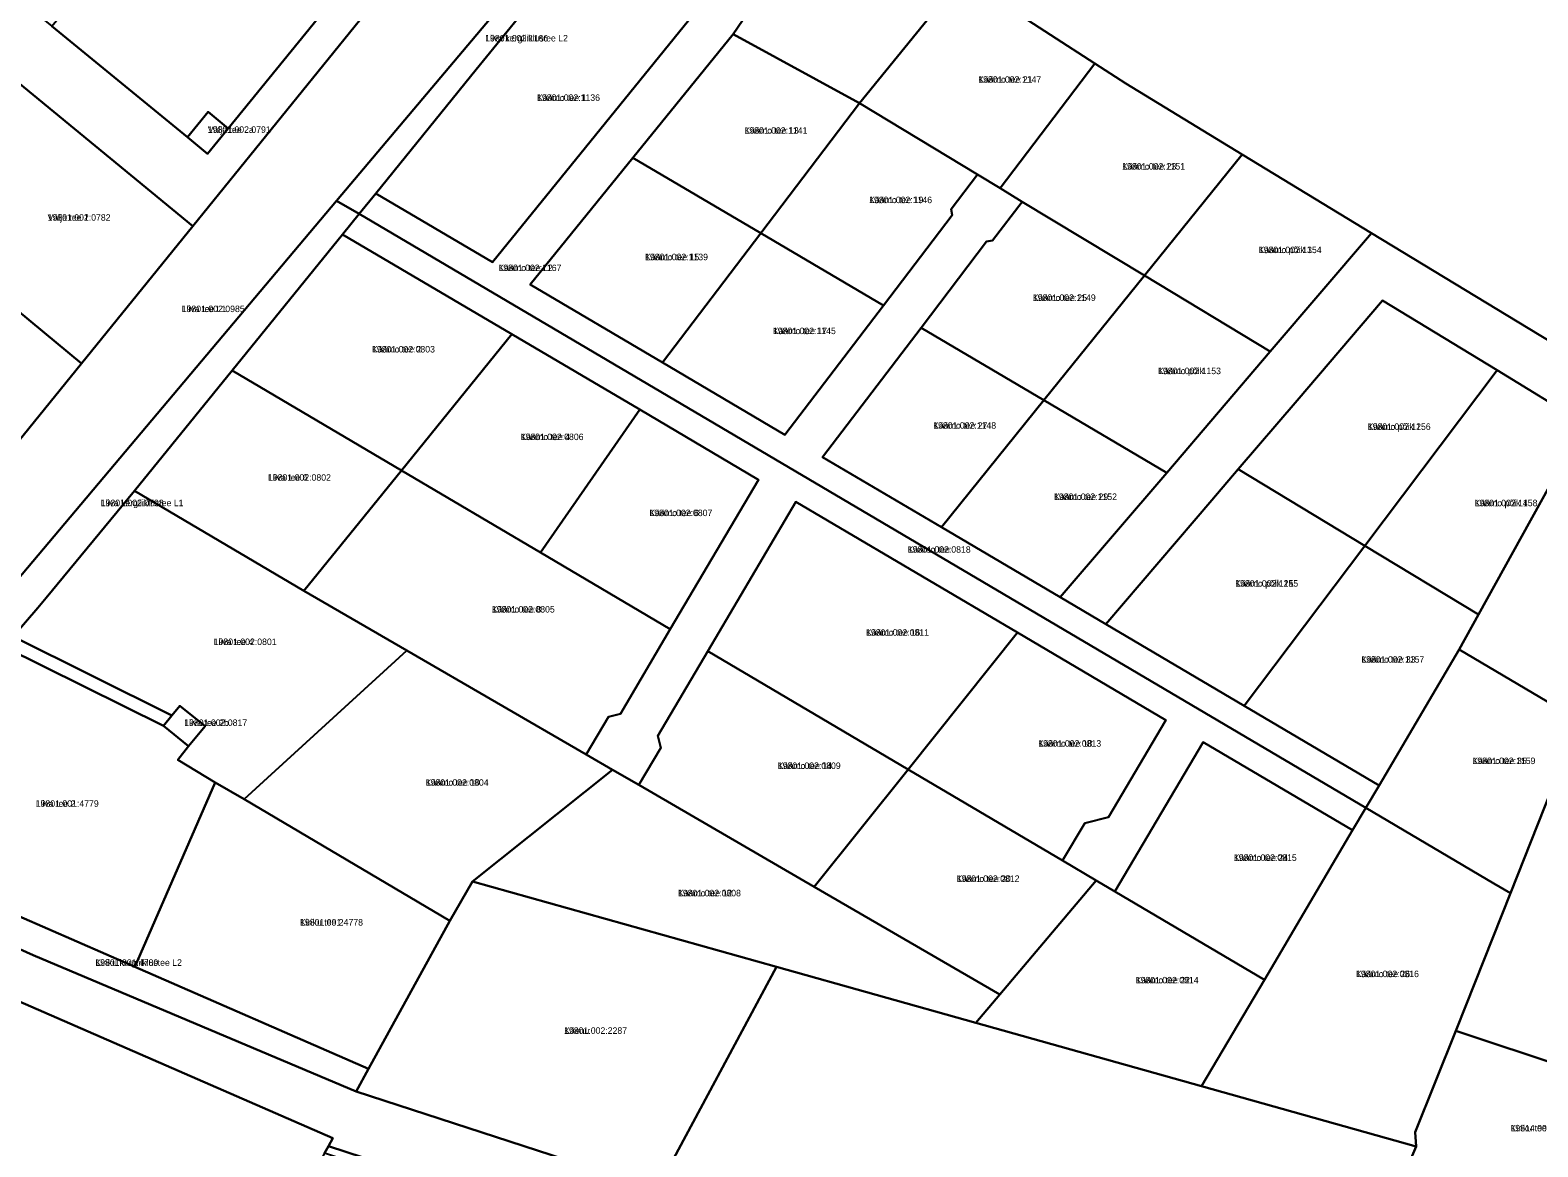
# Model space of a CAD drawing. Extents: x 516875 to 535633, y 6574491 to 6593094.
# Drawn here: x 533499.3 to 533846.9, y 6586841.1 to 6587098.5 of the extents above; entities that cross this region are included whole.
import ezdxf

# ---------------------------------------------------------------- set-up
doc = ezdxf.new("R2010")
doc.units = 0
for name, color, linetype in [('L_AADRESS', 7, 'Continuous'), ('PIIR', 7, 'Continuous'), ('TUNNUS', 7, 'Continuous')]:
    doc.layers.add(name, color=color, linetype=linetype)

msp = doc.modelspace()

# ---------------------------------------------------------------- linework, layer by layer
at = {"layer": 'PIIR'}
for points in [[(533801.47, 6587249.09), (533801.93, 6587248.68), (533832.5, 6587231.96), (533834.31, 6587230.94), (533882.11, 6587173.22), (533918.54, 6587129.23), (533924.6, 6587122.15), (533887.67, 6587018.98), (533882.91, 6587006.65), (533877.9, 6587009.7), (533844.62, 6587029.83), (533808.54, 6587051.7), (533778.74, 6587069.85), (533751.91, 6587086.19), (533744.77, 6587090.82), (533714.09, 6587110.74), (533712.24, 6587111.94), (533715.1, 6587117.18), (533728.61, 6587141.94), (533747.53, 6587176.62), (533760.02, 6587199.5), (533762.99, 6587203.06), (533782.25, 6587226.08)], [(533546.56, 6587236), (533618.86, 6587151.73), (533633.72, 6587151.35), (533634.45, 6587139.32), (533634.65, 6587135.95), (533569.99, 6587059.21), (533456.06, 6586923.98), (533443.25, 6586908.53), (533433.94, 6586917.41), (533440.95, 6586924.76), (533456.49, 6586943.11), (533460.44, 6586947.63), (533474.02, 6586963.2), (533489.79, 6586981.7), (533488.17, 6586993.32), (533511.15, 6587021.65), (533536.86, 6587053.36), (533576.59, 6587102.36), (533602.59, 6587134.42), (533568.14, 6587177.84), (533534.19, 6587220.64)], [(533501.35, 6587179.89), (533506.03, 6587176.01), (533468.08, 6587128.86), (533504.37, 6587099.45), (533535.61, 6587073.85), (533540.26, 6587070.03), (533544.98, 6587075.87), (533570.65, 6587107.45), (533576.59, 6587102.36), (533536.86, 6587053.36), (533495.26, 6587087.54), (533458.64, 6587117.2), (533429.58, 6587081.14), (533421.14, 6587070.59), (533416.41, 6587074.48)], [(533634.45, 6587139.32), (533635.54, 6587137.93), (533638.48, 6587134.23), (533626.89, 6587119.93), (533623.57, 6587115.84), (533602.16, 6587089.43), (533578.99, 6587060.86), (533575.17, 6587056.15), (533569.99, 6587059.21), (533634.65, 6587135.95)], [(533535.13, 6587137.03), (533570.65, 6587107.45), (533544.98, 6587075.87), (533540.34, 6587079.68), (533535.61, 6587073.85), (533504.37, 6587099.45)], [(533680.62, 6587125.79), (533706.11, 6587114.62), (533712.24, 6587111.94), (533714.09, 6587110.74), (533690.52, 6587081.66), (533661.42, 6587097.61)], [(533626.89, 6587119.93), (533653.39, 6587103.58), (533605.88, 6587045), (533578.99, 6587060.86), (533602.16, 6587089.43), (533623.57, 6587115.84)], [(533714.09, 6587110.74), (533744.77, 6587090.82), (533722.9, 6587062.08), (533717.71, 6587065.22), (533690.52, 6587081.66)], [(533661.42, 6587097.61), (533690.52, 6587081.66), (533667.74, 6587051.7), (533638.29, 6587069.08)], [(533744.77, 6587090.82), (533751.91, 6587086.19), (533778.74, 6587069.85), (533756.21, 6587041.93), (533728.03, 6587058.97), (533722.9, 6587062.08)], [(533495.26, 6587087.54), (533536.86, 6587053.36), (533511.15, 6587021.65), (533469.79, 6587055.92)], [(533540.34, 6587079.68), (533544.98, 6587075.87), (533540.26, 6587070.03), (533535.61, 6587073.85)], [(533690.52, 6587081.66), (533717.71, 6587065.22), (533711.65, 6587057.26), (533711.84, 6587055.86), (533696.01, 6587035.02), (533667.74, 6587051.7)], [(533638.29, 6587069.08), (533667.74, 6587051.7), (533645.07, 6587021.87), (533614.59, 6587039.86)], [(533778.74, 6587069.85), (533808.54, 6587051.7), (533785.2, 6587024.4), (533756.21, 6587041.93)], [(533456.06, 6586923.98), (533569.99, 6587059.21), (533575.17, 6587056.15), (533571.35, 6587051.44), (533545.88, 6587020.03), (533523.4, 6586992.31), (533503.05, 6586967.63), (533501.1, 6586965.34), (533495.4, 6586958.7), (533532.03, 6586940.5), (533530.08, 6586938.12), (533493.38, 6586956.36), (533456.48, 6586913.35)], [(533728.03, 6587058.97), (533756.21, 6587041.93), (533733, 6587013.19), (533704.69, 6587029.89), (533719.8, 6587049.81), (533721.2, 6587050)], [(533469.79, 6587055.92), (533511.15, 6587021.65), (533488.17, 6586993.32), (533489.79, 6586981.7), (533477.86, 6586991.03), (533447.51, 6587007.91), (533440.6, 6587011.6), (533436.6, 6587013.74), (533441.49, 6587019.96), (533466.21, 6587051.47)], [(533571.35, 6587051.44), (533575.17, 6587056.15), (533807.22, 6586919.21), (533804.17, 6586914.05), (533769.72, 6586934.38), (533749.39, 6586899.93), (533745.08, 6586902.47), (533737.33, 6586907.04), (533742.41, 6586915.66), (533747.89, 6586917.07), (533761.11, 6586939.46), (533726.96, 6586959.61), (533675.85, 6586989.77), (533655.52, 6586955.33), (533644.01, 6586935.83), (533644.72, 6586933.09), (533639.64, 6586924.49), (533633.59, 6586928), (533627.53, 6586931.51), (533632.66, 6586940.2), (533635.4, 6586940.91), (533646.9, 6586960.41), (533667.23, 6586994.86), (533639.84, 6587011.03), (533610.4, 6587028.4)], [(533545.88, 6587020.03), (533571.35, 6587051.44), (533610.4, 6587028.4), (533584.93, 6586996.98)], [(533667.74, 6587051.7), (533696.01, 6587035.02), (533673.33, 6587005.19), (533645.07, 6587021.87)], [(533808.54, 6587051.7), (533844.62, 6587029.83), (533877.9, 6587009.7), (533882.91, 6587006.65), (533878.53, 6586995.28), (533873.59, 6586998.23), (533857.56, 6587007.82), (533837.51, 6587020.12), (533811.04, 6587036.16), (533791.38, 6587013.17), (533777.79, 6586997.28), (533771.72, 6586990.19), (533747.25, 6586961.57), (533736.75, 6586967.76), (533761.31, 6586996.48), (533785.2, 6587024.4)], [(533756.21, 6587041.93), (533785.2, 6587024.4), (533761.31, 6586996.48), (533733, 6587013.19)], [(533811.04, 6587036.16), (533837.51, 6587020.12), (533806.98, 6586979.64), (533777.79, 6586997.28), (533791.38, 6587013.17)], [(533584.93, 6586996.98), (533610.4, 6587028.4), (533639.84, 6587011.03), (533616.95, 6586978.09)], [(533704.69, 6587029.89), (533733, 6587013.19), (533709.38, 6586983.92), (533682, 6587000.07)], [(533523.4, 6586992.31), (533545.88, 6587020.03), (533584.93, 6586996.98), (533562.46, 6586969.27)], [(533837.51, 6587020.12), (533857.56, 6587007.82), (533833.21, 6586963.78), (533806.98, 6586979.64)], [(533733, 6587013.19), (533761.31, 6586996.48), (533736.75, 6586967.76), (533709.38, 6586983.92)], [(533616.95, 6586978.09), (533639.84, 6587011.03), (533667.23, 6586994.86), (533646.9, 6586960.41)], [(533857.56, 6587007.82), (533873.59, 6586998.23), (533878.53, 6586995.28), (533856.38, 6586939.41), (533852.42, 6586941.75), (533828.76, 6586955.71), (533833.21, 6586963.78)], [(533562.46, 6586969.27), (533584.93, 6586996.98), (533616.95, 6586978.09), (533646.9, 6586960.41), (533635.4, 6586940.91), (533632.66, 6586940.2), (533627.53, 6586931.51), (533586.19, 6586955.49)], [(533777.79, 6586997.28), (533806.98, 6586979.64), (533779.16, 6586942.74), (533747.25, 6586961.57), (533771.72, 6586990.19)], [(533495.4, 6586958.7), (533501.1, 6586965.34), (533503.05, 6586967.63), (533523.4, 6586992.31), (533562.46, 6586969.27), (533586.19, 6586955.49), (533548.64, 6586921.21), (533542.02, 6586925.08), (533533.36, 6586930.26), (533535.87, 6586933.43), (533539.7, 6586938.05), (533533.87, 6586942.77), (533532.03, 6586940.5)], [(533655.52, 6586955.33), (533675.85, 6586989.77), (533726.96, 6586959.61), (533701.72, 6586928.06)], [(533806.98, 6586979.64), (533833.21, 6586963.78), (533828.76, 6586955.71), (533810.27, 6586924.38), (533779.16, 6586942.74)], [(533701.72, 6586928.06), (533726.96, 6586959.61), (533761.11, 6586939.46), (533747.89, 6586917.07), (533742.41, 6586915.66), (533737.33, 6586907.04)], [(533523.49, 6586882.56), (533456.54, 6586911.73), (533456.48, 6586913.35), (533493.38, 6586956.36), (533530.08, 6586938.12), (533535.87, 6586933.43), (533533.36, 6586930.26), (533542.02, 6586925.08)], [(533548.64, 6586921.21), (533586.19, 6586955.49), (533627.53, 6586931.51), (533633.59, 6586928), (533601.32, 6586902.21), (533596.07, 6586893.15)], [(533639.64, 6586924.49), (533644.72, 6586933.09), (533644.01, 6586935.83), (533655.52, 6586955.33), (533701.72, 6586928.06), (533680.09, 6586901.03)], [(533828.76, 6586955.71), (533852.42, 6586941.75), (533856.38, 6586939.41), (533853.17, 6586931.34), (533840.56, 6586899.53), (533836.71, 6586901.81), (533807.22, 6586919.21), (533810.27, 6586924.38)], [(533530.08, 6586938.12), (533532.03, 6586940.5), (533533.87, 6586942.77), (533539.7, 6586938.05), (533535.87, 6586933.43)], [(533749.39, 6586899.93), (533769.72, 6586934.38), (533804.17, 6586914.05), (533783.84, 6586879.6)], [(533797.75, 6586791.85), (533813.27, 6586828.24), (533829.03, 6586830.02), (533856.01, 6586821.41), (533865.42, 6586855.35), (533832.56, 6586866.27), (533827.96, 6586867.8), (533830.37, 6586873.82), (533840.56, 6586899.53), (533853.17, 6586931.34), (533856.98, 6586929.41), (533864.14, 6586925.79), (533890.01, 6586912.7), (533868.53, 6586835.3), (533871.24, 6586834.05), (533913.69, 6586814.54), (533944.83, 6586799.71), (533916.02, 6586735.92), (533892.27, 6586751.3), (533840.57, 6586784.8), (533839.73, 6586763.14), (533812.6, 6586781.69)], [(533601.32, 6586902.21), (533633.59, 6586928), (533639.64, 6586924.49), (533680.09, 6586901.03), (533722.87, 6586876.22), (533717.29, 6586869.63), (533671.37, 6586882.56)], [(533680.09, 6586901.03), (533701.72, 6586928.06), (533737.33, 6586907.04), (533745.08, 6586902.47), (533722.87, 6586876.22)], [(533523.49, 6586882.56), (533542.02, 6586925.08), (533548.64, 6586921.21), (533596.07, 6586893.15), (533577.36, 6586859.06)], [(533769.33, 6586855.01), (533783.84, 6586879.6), (533804.17, 6586914.05), (533807.22, 6586919.21), (533836.71, 6586901.81), (533840.56, 6586899.53), (533830.37, 6586873.82), (533827.96, 6586867.8), (533818.61, 6586844.41), (533818.79, 6586841.11)], [(533574.52, 6586853.85), (533500.01, 6586885.22), (533456.82, 6586904.68), (533456.54, 6586911.73), (533523.49, 6586882.56), (533577.36, 6586859.06)], [(533644.24, 6586832.01), (533632.38, 6586834.99), (533574.52, 6586853.85), (533577.36, 6586859.06), (533596.07, 6586893.15), (533601.32, 6586902.21), (533671.37, 6586882.56)], [(533717.29, 6586869.63), (533722.87, 6586876.22), (533745.08, 6586902.47), (533749.39, 6586899.93), (533783.84, 6586879.6), (533769.33, 6586855.01)], [(533532.45, 6586775.98), (533492.92, 6586816.98), (533464.73, 6586847.49), (533463.04, 6586865.35), (533474.21, 6586884.39), (533569.1, 6586843.09), (533568.12, 6586841.21), (533567.2, 6586839.6), (533549.11, 6586806.24)], [(533644.24, 6586832.01), (533671.37, 6586882.56), (533717.29, 6586869.63), (533769.33, 6586855.01), (533818.79, 6586841.11), (533813.27, 6586828.24), (533797.75, 6586791.85), (533812.6, 6586781.69), (533792.63, 6586767.11), (533777.54, 6586737.74), (533753.56, 6586767.02), (533739.48, 6586788.97), (533726.67, 6586805.33), (533711.74, 6586814.15), (533700.94, 6586818.02)], [(533813.27, 6586828.24), (533818.79, 6586841.11), (533818.61, 6586844.41), (533827.96, 6586867.8), (533832.56, 6586866.27), (533865.42, 6586855.35), (533856.01, 6586821.41), (533829.03, 6586830.02)], [(533593.12, 6586786.02), (533616.66, 6586823.3), (533567.2, 6586839.6), (533568.12, 6586841.21), (533628.76, 6586821.4), (533697.17, 6586804.58), (533700.66, 6586802.99), (533698.93, 6586799.45), (533690.66, 6586802.98), (533627.64, 6586819.66), (533598.07, 6586773.02), (533590.93, 6586761.46), (533570.77, 6586728.37), (533571.45, 6586723.61), (533554.36, 6586696.44), (533534.97, 6586707.68), (533554.86, 6586731.66), (533567.5, 6586745.23), (533568.5, 6586746.69)]]:
    msp.add_lwpolyline(points, close=True, dxfattribs=at)
for points in [[(533680.62, 6587125.79), (533661.42, 6587097.61), (533638.29, 6587069.08), (533614.59, 6587039.86), (533645.07, 6587021.87), (533673.33, 6587005.19), (533696.01, 6587035.02), (533711.84, 6587055.86), (533711.65, 6587057.26), (533717.71, 6587065.22), (533722.9, 6587062.08), (533728.03, 6587058.97), (533721.2, 6587050), (533719.8, 6587049.81), (533704.69, 6587029.89), (533682, 6587000.07), (533709.38, 6586983.92), (533736.75, 6586967.76), (533747.25, 6586961.57), (533779.16, 6586942.74), (533810.27, 6586924.38), (533807.22, 6586919.21), (533575.17, 6587056.15), (533578.99, 6587060.86), (533605.88, 6587045), (533653.39, 6587103.58)], [(533628.76, 6586821.4), (533568.12, 6586841.21), (533569.1, 6586843.09), (533474.21, 6586884.39), (533448.69, 6586893.78), (533431.73, 6586894.64), (533443.25, 6586908.53), (533456.06, 6586923.98), (533456.48, 6586913.35), (533456.54, 6586911.73), (533456.82, 6586904.68), (533500.01, 6586885.22), (533574.52, 6586853.85), (533632.38, 6586834.99)]]:
    msp.add_lwpolyline(points, dxfattribs=at)

# ---------------------------------------------------------------- texts
at = {"layer": 'L_AADRESS'}
for s, p in [('Liiva kergliiklustee L2', (533604.23, 6587095.92)), ('Käämo tee 21', (533717.89, 6587086.41)), ('Käämo tee 1', (533616.19, 6587082.22)), ('Välja tee 2a', (533540.29, 6587074.85)), ('Käämo tee 13', (533664, 6587074.65)), ('Käämo tee 23', (533751.05, 6587066.38)), ('Käämo tee 19', (533692.73, 6587058.64)), ('Välja tee 1', (533503.37, 6587054.59)), ('Käämo põik 3', (533782.52, 6587047.12)), ('Käämo tee L2', (533607.3, 6587042.98)), ('Käämo tee 15', (533641.08, 6587045.48)), ('Käämo tee 25', (533730.45, 6587036.1)), ('Liiva tee L1', (533534.29, 6587033.52)), ('Käämo tee 17', (533670.54, 6587028.44)), ('Käämo tee 2', (533578.14, 6587024.21)), ('Käämo põik 1', (533759.31, 6587019.21)), ('Käämo tee 27', (533707.5, 6587006.63)), ('Käämo põik 2', (533807.65, 6587006.36)), ('Käämo tee 4', (533612.39, 6587004.01)), ('Liiva tee 6', (533554.17, 6586994.65)), ('Liiva kergliiklustee L1', (533515.62, 6586988.77)), ('Käämo tee 29', (533735.35, 6586990.2)), ('Käämo põik 4', (533832.27, 6586988.76)), ('Käämo tee 6', (533642.09, 6586986.48)), ('Käämo tee', (533701.63, 6586978.04)), ('Käämo põik 2a', (533777.11, 6586970.22)), ('Käämo tee 8', (533605.76, 6586964.25)), ('Liiva tee 4', (533541.65, 6586956.76)), ('Käämo tee 16', (533692.02, 6586958.91)), ('Käämo tee 33', (533806.18, 6586952.69)), ('Liiva tee 2b', (533534.87, 6586938.1)), ('Käämo tee 18', (533731.71, 6586933.32)), ('Käämo tee 14', (533671.67, 6586928.18)), ('Käämo tee 35', (533831.8, 6586929.31)), ('Käämo tee 10', (533590.52, 6586924.32)), ('Liiva tee 2', (533500.65, 6586919.46)), ('Käämo tee 24', (533776.78, 6586906.99)), ('Käämo tee 20', (533712.89, 6586902.14)), ('Käämo tee 12', (533648.67, 6586898.82)), ('Kiriku tee 24', (533561.56, 6586892.07)), ('Kiriku kergliiklustee L2', (533514.37, 6586882.79)), ('Käämo tee 26', (533804.95, 6586880.18)), ('Käämo tee 22', (533754.17, 6586878.74)), ('Käenu', (533622.43, 6586867.11)), ('Kiriku tee 18', (533840.56, 6586844.61))]:
    msp.add_text(s, height=1.5, dxfattribs=at).set_placement(p)
at = {"layer": 'TUNNUS'}
for s, p in [('19801:002:1166', (533604.23, 6587095.92)), ('19801:002:1147', (533717.89, 6587086.41)), ('19801:002:1136', (533616.19, 6587082.22)), ('19801:002:0791', (533540.29, 6587074.85)), ('19801:002:1141', (533664, 6587074.65)), ('19801:002:1151', (533751.05, 6587066.38)), ('19801:002:1146', (533692.73, 6587058.64)), ('19801:002:0782', (533503.37, 6587054.59)), ('19801:002:1154', (533782.52, 6587047.12)), ('19801:002:1167', (533607.3, 6587042.98)), ('19801:002:1139', (533641.08, 6587045.48)), ('19801:002:1149', (533730.45, 6587036.1)), ('19801:002:0985', (533534.29, 6587033.52)), ('19801:002:1145', (533670.54, 6587028.44)), ('19801:002:0803', (533578.14, 6587024.21)), ('19801:002:1153', (533759.31, 6587019.21)), ('19801:002:1148', (533707.5, 6587006.63)), ('19801:002:1156', (533807.65, 6587006.36)), ('19801:002:0806', (533612.39, 6587004.01)), ('19801:002:0802', (533554.17, 6586994.65)), ('19801:002:0798', (533515.62, 6586988.77)), ('19801:002:1152', (533735.35, 6586990.2)), ('19801:002:1158', (533832.27, 6586988.76)), ('19801:002:0807', (533642.09, 6586986.48)), ('19801:002:0818', (533701.63, 6586978.04)), ('19801:002:1155', (533777.11, 6586970.22)), ('19801:002:0805', (533605.76, 6586964.25)), ('19801:002:0801', (533541.65, 6586956.76)), ('19801:002:0811', (533692.02, 6586958.91)), ('19801:002:1157', (533806.18, 6586952.69)), ('19801:002:0817', (533534.87, 6586938.1)), ('19801:002:0813', (533731.71, 6586933.32)), ('19801:002:0809', (533671.67, 6586928.18)), ('19801:002:1159', (533831.8, 6586929.31)), ('19801:002:0804', (533590.52, 6586924.32)), ('19801:001:4779', (533500.65, 6586919.46)), ('19801:002:0815', (533776.78, 6586906.99)), ('19801:002:0812', (533712.89, 6586902.14)), ('19801:002:0808', (533648.67, 6586898.82)), ('19801:001:4778', (533561.56, 6586892.07)), ('19801:001:4780', (533514.37, 6586882.79)), ('19801:002:0816', (533804.95, 6586880.18)), ('19801:002:0814', (533754.17, 6586878.74)), ('19801:002:2287', (533622.43, 6586867.11)), ('19814:001:0536', (533840.56, 6586844.61))]:
    msp.add_text(s, height=1.5, dxfattribs=at).set_placement(p)

doc.saveas('drawing.dxf')
